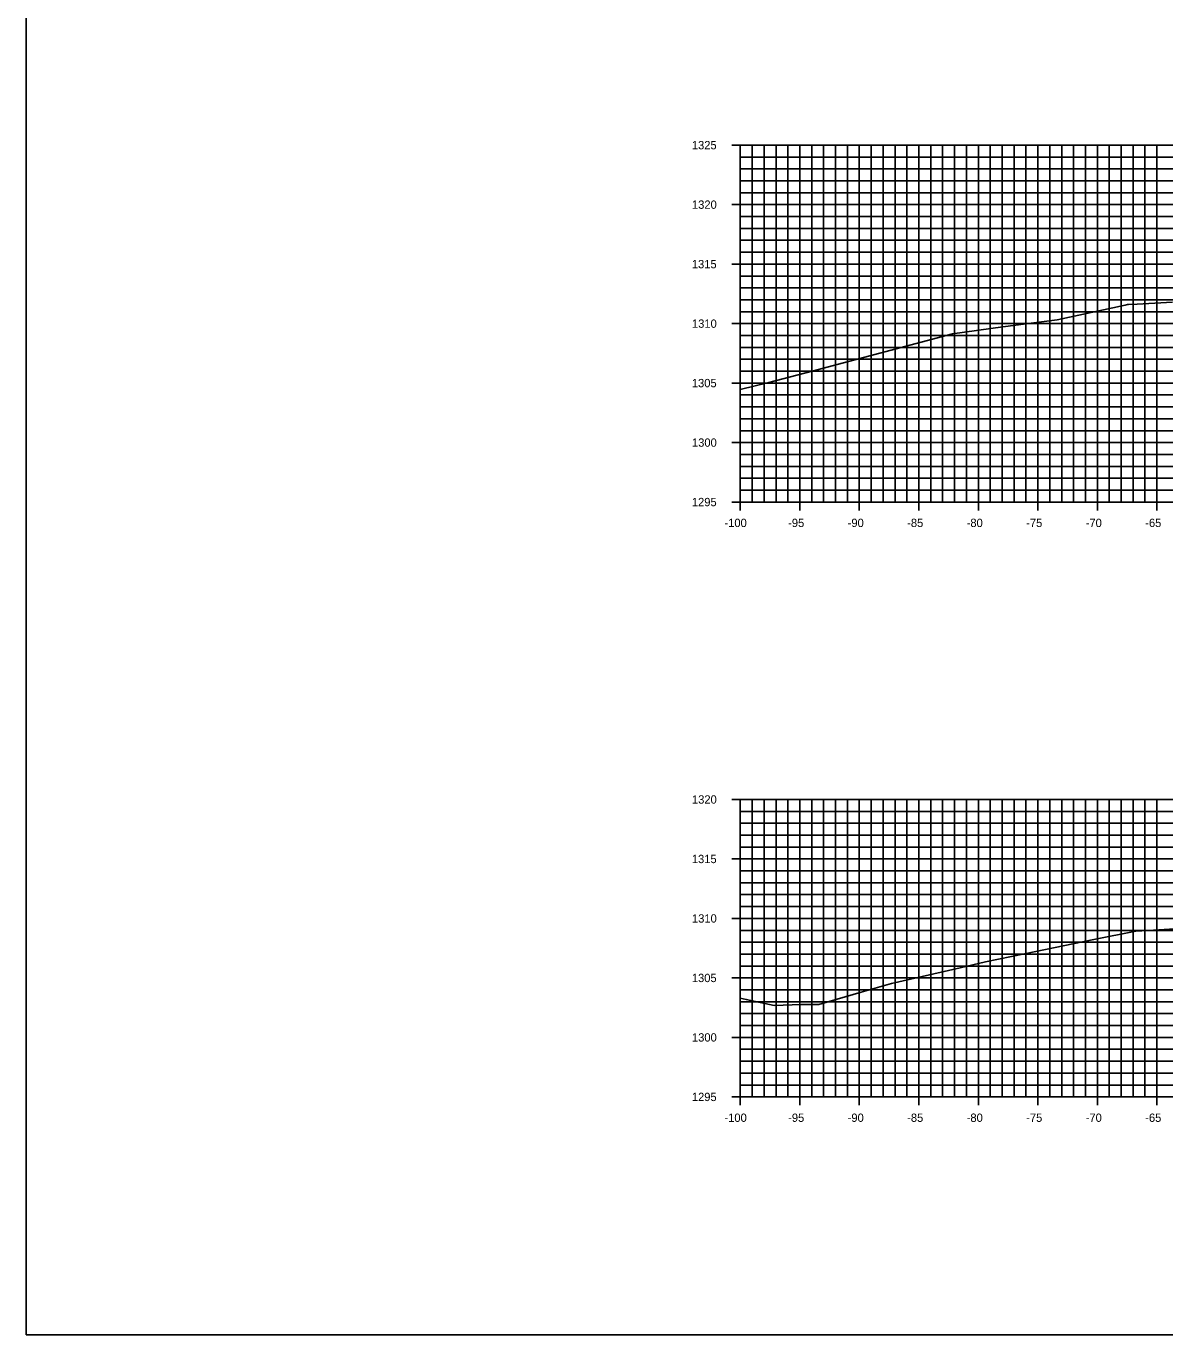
# Model space of a CAD drawing. Extents: x 674939 to 678919, y 750652 to 765176.
# Drawn here: x 678578.5 to 678674.2, y 751152.6 to 751262.6 of the extents above; entities that cross this region are included whole.
import ezdxf

# ---------------------------------------------------------------- set-up
doc = ezdxf.new("R2010")
doc.units = 0
for name, color, linetype in [('Level 10', 7, 'Continuous'), ('Level 20', 7, 'Continuous'), ('Level 4', 7, 'Continuous'), ('Level 8', 7, 'Continuous'), ('Level 9', 7, 'Continuous')]:
    doc.layers.add(name, color=color, linetype=linetype)

msp = doc.modelspace()

# ---------------------------------------------------------------- linework, layer by layer
at = {"layer": 'Level 10'}
for points in [[(678638.53, 751232.01), (678640.94, 751232.6), (678644.56, 751233.56), (678656.36, 751236.69), (678660.59, 751237.27), (678665.16, 751237.87), (678670.87, 751239.11), (678671.06, 751239.15), (678671.15, 751239.16), (678671.87, 751239.19), (678674.84, 751239.35)], [(678638.53, 751180.85), (678639.03, 751180.75), (678641.37, 751180.24), (678643.64, 751180.31), (678645.14, 751180.33), (678648.68, 751181.35), (678651.24, 751182.08), (678657, 751183.39), (678659.14, 751183.9), (678662.42, 751184.58), (678668.22, 751185.78), (678671.75, 751186.47), (678672.8, 751186.53), (678675.04, 751186.67)]]:
    msp.add_lwpolyline(points, dxfattribs=at)
at = {"layer": 'Level 20'}
for p, q in [((678638.53, 751252.55), (678838.53, 751252.55)), ((678638.53, 751222.55), (678638.53, 751252.55)), ((678639.53, 751222.55), (678639.53, 751252.55)), ((678640.53, 751222.55), (678640.53, 751252.55)), ((678641.53, 751222.55), (678641.53, 751252.55)), ((678642.53, 751222.55), (678642.53, 751252.55)), ((678643.53, 751222.55), (678643.53, 751252.55)), ((678644.53, 751222.55), (678644.53, 751252.55)), ((678645.53, 751222.55), (678645.53, 751252.55)), ((678646.53, 751222.55), (678646.53, 751252.55)), ((678647.53, 751222.55), (678647.53, 751252.55)), ((678648.53, 751222.55), (678648.53, 751252.55)), ((678649.53, 751222.55), (678649.53, 751252.55)), ((678650.53, 751222.55), (678650.53, 751252.55)), ((678651.53, 751222.55), (678651.53, 751252.55)), ((678652.53, 751222.55), (678652.53, 751252.55)), ((678653.53, 751222.55), (678653.53, 751252.55)), ((678654.53, 751222.55), (678654.53, 751252.55)), ((678655.53, 751222.55), (678655.53, 751252.55)), ((678656.53, 751222.55), (678656.53, 751252.55)), ((678657.53, 751222.55), (678657.53, 751252.55)), ((678658.53, 751222.55), (678658.53, 751252.55)), ((678659.53, 751222.55), (678659.53, 751252.55)), ((678660.53, 751222.55), (678660.53, 751252.55)), ((678661.53, 751222.55), (678661.53, 751252.55)), ((678662.53, 751222.55), (678662.53, 751252.55)), ((678663.53, 751222.55), (678663.53, 751252.55)), ((678664.53, 751222.55), (678664.53, 751252.55)), ((678665.53, 751222.55), (678665.53, 751252.55)), ((678666.53, 751222.55), (678666.53, 751252.55)), ((678667.53, 751222.55), (678667.53, 751252.55)), ((678668.53, 751222.55), (678668.53, 751252.55)), ((678669.53, 751222.55), (678669.53, 751252.55)), ((678670.53, 751222.55), (678670.53, 751252.55)), ((678671.53, 751222.55), (678671.53, 751252.55)), ((678672.53, 751222.55), (678672.53, 751252.55)), ((678673.53, 751222.55), (678673.53, 751252.55)), ((678638.53, 751251.55), (678838.53, 751251.55)), ((678638.53, 751250.55), (678838.53, 751250.55)), ((678638.53, 751249.55), (678838.53, 751249.55)), ((678638.53, 751248.55), (678838.53, 751248.55)), ((678638.53, 751247.55), (678838.53, 751247.55)), ((678638.53, 751246.55), (678838.53, 751246.55)), ((678638.53, 751245.55), (678838.53, 751245.55)), ((678638.53, 751244.55), (678838.53, 751244.55)), ((678638.53, 751243.55), (678838.53, 751243.55)), ((678638.53, 751242.55), (678838.53, 751242.55)), ((678638.53, 751241.55), (678838.53, 751241.55)), ((678638.53, 751240.55), (678838.53, 751240.55)), ((678638.53, 751239.55), (678838.53, 751239.55)), ((678638.53, 751238.55), (678838.53, 751238.55)), ((678638.53, 751237.55), (678838.53, 751237.55)), ((678638.53, 751236.55), (678838.53, 751236.55)), ((678638.53, 751235.55), (678838.53, 751235.55)), ((678638.53, 751234.55), (678838.53, 751234.55)), ((678638.53, 751233.55), (678838.53, 751233.55)), ((678638.53, 751232.55), (678838.53, 751232.55)), ((678638.53, 751231.55), (678838.53, 751231.55)), ((678638.53, 751230.55), (678838.53, 751230.55)), ((678638.53, 751229.55), (678838.53, 751229.55)), ((678638.53, 751228.55), (678838.53, 751228.55)), ((678638.53, 751227.55), (678838.53, 751227.55)), ((678638.53, 751226.55), (678838.53, 751226.55)), ((678638.53, 751225.55), (678838.53, 751225.55)), ((678638.53, 751224.55), (678838.53, 751224.55)), ((678638.53, 751223.55), (678838.53, 751223.55)), ((678638.53, 751222.55), (678838.53, 751222.55)), ((678638.53, 751197.55), (678838.53, 751197.55)), ((678638.53, 751172.55), (678638.53, 751197.55)), ((678639.53, 751172.55), (678639.53, 751197.55)), ((678640.53, 751172.55), (678640.53, 751197.55)), ((678641.53, 751172.55), (678641.53, 751197.55)), ((678642.53, 751172.55), (678642.53, 751197.55)), ((678643.53, 751172.55), (678643.53, 751197.55)), ((678644.53, 751172.55), (678644.53, 751197.55)), ((678645.53, 751172.55), (678645.53, 751197.55)), ((678646.53, 751172.55), (678646.53, 751197.55)), ((678647.53, 751172.55), (678647.53, 751197.55)), ((678648.53, 751172.55), (678648.53, 751197.55)), ((678649.53, 751172.55), (678649.53, 751197.55)), ((678650.53, 751172.55), (678650.53, 751197.55)), ((678651.53, 751172.55), (678651.53, 751197.55)), ((678652.53, 751172.55), (678652.53, 751197.55)), ((678653.53, 751172.55), (678653.53, 751197.55)), ((678654.53, 751172.55), (678654.53, 751197.55)), ((678655.53, 751172.55), (678655.53, 751197.55)), ((678656.53, 751172.55), (678656.53, 751197.55)), ((678657.53, 751172.55), (678657.53, 751197.55)), ((678658.53, 751172.55), (678658.53, 751197.55)), ((678659.53, 751172.55), (678659.53, 751197.55)), ((678660.53, 751172.55), (678660.53, 751197.55)), ((678661.53, 751172.55), (678661.53, 751197.55)), ((678662.53, 751172.55), (678662.53, 751197.55)), ((678663.53, 751172.55), (678663.53, 751197.55)), ((678664.53, 751172.55), (678664.53, 751197.55)), ((678665.53, 751172.55), (678665.53, 751197.55)), ((678666.53, 751172.55), (678666.53, 751197.55)), ((678667.53, 751172.55), (678667.53, 751197.55)), ((678668.53, 751172.55), (678668.53, 751197.55)), ((678669.53, 751172.55), (678669.53, 751197.55)), ((678670.53, 751172.55), (678670.53, 751197.55)), ((678671.53, 751172.55), (678671.53, 751197.55)), ((678672.53, 751172.55), (678672.53, 751197.55)), ((678673.53, 751172.55), (678673.53, 751197.55)), ((678638.53, 751196.55), (678838.53, 751196.55)), ((678638.53, 751195.55), (678838.53, 751195.55)), ((678638.53, 751194.55), (678838.53, 751194.55)), ((678638.53, 751193.55), (678838.53, 751193.55)), ((678638.53, 751192.55), (678838.53, 751192.55)), ((678638.53, 751191.55), (678838.53, 751191.55)), ((678638.53, 751190.55), (678838.53, 751190.55)), ((678638.53, 751189.55), (678838.53, 751189.55)), ((678638.53, 751188.55), (678838.53, 751188.55)), ((678638.53, 751187.55), (678838.53, 751187.55)), ((678638.53, 751186.55), (678838.53, 751186.55)), ((678638.53, 751185.55), (678838.53, 751185.55)), ((678638.53, 751184.55), (678838.53, 751184.55)), ((678638.53, 751183.55), (678838.53, 751183.55)), ((678638.53, 751182.55), (678838.53, 751182.55)), ((678638.53, 751181.55), (678838.53, 751181.55)), ((678638.53, 751180.55), (678838.53, 751180.55)), ((678638.53, 751179.55), (678838.53, 751179.55)), ((678638.53, 751178.55), (678838.53, 751178.55)), ((678638.53, 751177.55), (678838.53, 751177.55)), ((678638.53, 751176.55), (678838.53, 751176.55)), ((678638.53, 751175.55), (678838.53, 751175.55)), ((678638.53, 751174.55), (678838.53, 751174.55)), ((678638.53, 751173.55), (678838.53, 751173.55)), ((678638.53, 751172.55), (678838.53, 751172.55))]:
    msp.add_line(p, q, dxfattribs=at)
at = {"layer": 'Level 4'}
msp.add_lwpolyline([(678578.53, 751152.55), (678918.53, 751152.55), (678918.53, 751372.55), (678578.53, 751372.55)], close=True, dxfattribs=at)
at = {"layer": 'Level 8'}
for p, q in [((678637.83, 751252.55), (678639.23, 751252.55)), ((678638.53, 751222.55), (678638.53, 751252.55)), ((678638.53, 751251.55), (678638.88, 751251.55)), ((678638.53, 751250.55), (678638.88, 751250.55)), ((678638.53, 751249.55), (678638.88, 751249.55)), ((678638.53, 751248.55), (678638.88, 751248.55)), ((678637.83, 751247.55), (678639.23, 751247.55)), ((678638.53, 751246.55), (678638.88, 751246.55)), ((678638.53, 751245.55), (678638.88, 751245.55)), ((678638.53, 751244.55), (678638.88, 751244.55)), ((678638.53, 751243.55), (678638.88, 751243.55)), ((678637.83, 751242.55), (678639.23, 751242.55)), ((678638.53, 751241.55), (678638.88, 751241.55)), ((678638.53, 751240.55), (678638.88, 751240.55)), ((678638.53, 751239.55), (678638.88, 751239.55)), ((678638.53, 751238.55), (678638.88, 751238.55)), ((678637.83, 751237.55), (678639.23, 751237.55)), ((678638.53, 751236.55), (678638.88, 751236.55)), ((678638.53, 751235.55), (678638.88, 751235.55)), ((678638.53, 751234.55), (678638.88, 751234.55)), ((678638.53, 751233.55), (678638.88, 751233.55)), ((678637.83, 751232.55), (678639.23, 751232.55)), ((678638.53, 751231.55), (678638.88, 751231.55)), ((678638.53, 751230.55), (678638.88, 751230.55)), ((678638.53, 751229.55), (678638.88, 751229.55)), ((678638.53, 751228.55), (678638.88, 751228.55)), ((678637.83, 751227.55), (678639.23, 751227.55)), ((678638.53, 751226.55), (678638.88, 751226.55)), ((678638.53, 751225.55), (678638.88, 751225.55)), ((678638.53, 751224.55), (678638.88, 751224.55)), ((678638.53, 751223.55), (678638.88, 751223.55)), ((678638.53, 751221.85), (678638.53, 751223.25)), ((678643.53, 751221.85), (678643.53, 751223.25)), ((678648.53, 751221.85), (678648.53, 751223.25)), ((678653.53, 751221.85), (678653.53, 751223.25)), ((678658.53, 751221.85), (678658.53, 751223.25)), ((678663.53, 751221.85), (678663.53, 751223.25)), ((678668.53, 751221.85), (678668.53, 751223.25)), ((678673.53, 751221.85), (678673.53, 751223.25)), ((678637.83, 751222.55), (678639.23, 751222.55)), ((678638.53, 751222.55), (678838.53, 751222.55)), ((678637.83, 751197.55), (678639.23, 751197.55)), ((678638.53, 751172.55), (678638.53, 751197.55)), ((678638.53, 751196.55), (678638.88, 751196.55)), ((678638.53, 751195.55), (678638.88, 751195.55)), ((678638.53, 751194.55), (678638.88, 751194.55)), ((678638.53, 751193.55), (678638.88, 751193.55)), ((678637.83, 751192.55), (678639.23, 751192.55)), ((678638.53, 751191.55), (678638.88, 751191.55)), ((678638.53, 751190.55), (678638.88, 751190.55)), ((678638.53, 751189.55), (678638.88, 751189.55)), ((678638.53, 751188.55), (678638.88, 751188.55)), ((678637.83, 751187.55), (678639.23, 751187.55)), ((678638.53, 751186.55), (678638.88, 751186.55)), ((678638.53, 751185.55), (678638.88, 751185.55)), ((678638.53, 751184.55), (678638.88, 751184.55)), ((678638.53, 751183.55), (678638.88, 751183.55)), ((678637.83, 751182.55), (678639.23, 751182.55)), ((678638.53, 751181.55), (678638.88, 751181.55)), ((678638.53, 751180.55), (678638.88, 751180.55)), ((678638.53, 751179.55), (678638.88, 751179.55)), ((678638.53, 751178.55), (678638.88, 751178.55)), ((678637.83, 751177.55), (678639.23, 751177.55)), ((678638.53, 751176.55), (678638.88, 751176.55)), ((678638.53, 751175.55), (678638.88, 751175.55)), ((678638.53, 751174.55), (678638.88, 751174.55)), ((678638.53, 751173.55), (678638.88, 751173.55)), ((678637.83, 751172.55), (678639.23, 751172.55)), ((678638.53, 751171.85), (678638.53, 751173.25)), ((678638.53, 751172.55), (678838.53, 751172.55)), ((678643.53, 751171.85), (678643.53, 751173.25)), ((678648.53, 751171.85), (678648.53, 751173.25)), ((678653.53, 751171.85), (678653.53, 751173.25)), ((678658.53, 751171.85), (678658.53, 751173.25)), ((678663.53, 751171.85), (678663.53, 751173.25)), ((678668.53, 751171.85), (678668.53, 751173.25)), ((678673.53, 751171.85), (678673.53, 751173.25))]:
    msp.add_line(p, q, dxfattribs=at)

# ---------------------------------------------------------------- texts
at = {"layer": 'Level 9'}
for s, p in [('1325', (678634.46, 751252.2)), ('1320', (678634.47, 751247.2)), ('1315', (678634.46, 751242.2)), ('1310', (678634.47, 751237.2)), ('1305', (678634.46, 751232.2)), ('1300', (678634.47, 751227.2)), ('1295', (678634.46, 751222.2)), ('-100', (678637.2, 751220.45)), ('-95', (678642.55, 751220.45)), ('-90', (678647.55, 751220.45)), ('-85', (678652.55, 751220.45)), ('-80', (678657.55, 751220.45)), ('-75', (678662.55, 751220.45)), ('-70', (678667.55, 751220.45)), ('-65', (678672.55, 751220.45)), ('1320', (678634.47, 751197.2)), ('1315', (678634.46, 751192.2)), ('1310', (678634.47, 751187.2)), ('1305', (678634.46, 751182.2)), ('1300', (678634.47, 751177.2)), ('1295', (678634.46, 751172.2)), ('-100', (678637.2, 751170.45)), ('-95', (678642.55, 751170.45)), ('-90', (678647.55, 751170.45)), ('-85', (678652.55, 751170.45)), ('-80', (678657.55, 751170.45)), ('-75', (678662.55, 751170.45)), ('-70', (678667.55, 751170.45)), ('-65', (678672.55, 751170.45))]:
    msp.add_text(s, height=0.7, dxfattribs=at).set_placement(p)

doc.saveas('drawing.dxf')
